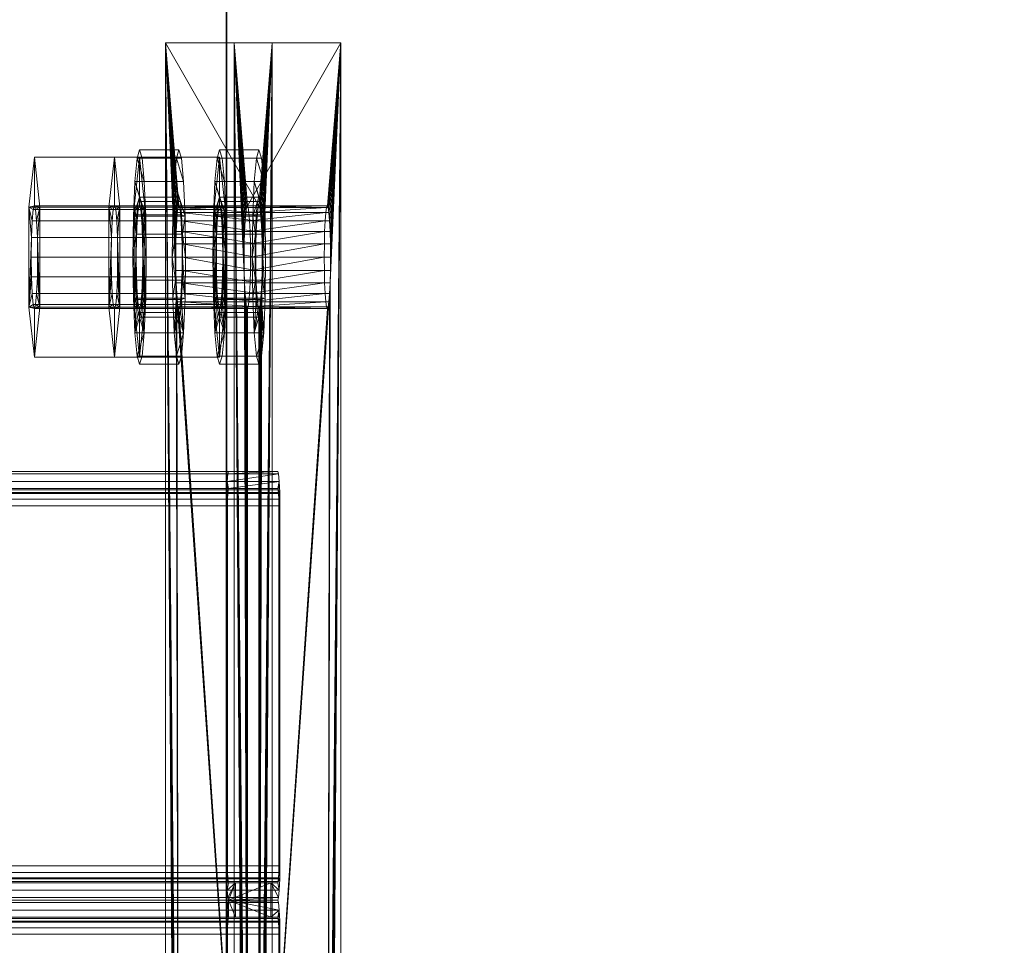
# Model space of a CAD drawing. Extents: x -0.3 to 41.3, y 0 to 17.8.
# Tile 553 of 625: x 34.156 to 34.271, y 11.72 to 11.828. Entities that reach past the tile are written whole.
import ezdxf

# ---------------------------------------------------------------- set-up
doc = ezdxf.new("R2010")
doc.units = 0
doc.header["$MEASUREMENT"] = 0
for name, color, linetype, lineweight in [('ANILHAS', 135, 'Continuous', 0), ('PLACAS_DE_BASE', 144, 'Continuous', 0), ('PORCAS', 157, 'Continuous', 0), ('VIGA_METALICA', 106, 'Continuous', 0)]:
    doc.layers.add(name, color=color, linetype=linetype, lineweight=lineweight)
for name, color, linetype in [('V135', 7, 'Continuous'), ('V239', 7, 'Continuous'), ('V312', 7, 'Continuous')]:
    doc.layers.add(name, color=color, linetype=linetype)

msp = doc.modelspace()

# ---------------------------------------------------------------- linework, layer by layer
at = {"layer": 'V135', "color": 252, "true_color": 0x838383}
for points, invisible_edges in [([(34.18045, 10.98981, 196.60001), (34.33045, 10.98981, 196.60001), (34.33045, 12.28691, 196.60001)], 12), ([(34.18045, 10.98981, 196.00001), (34.33045, 10.98981, 196.00001), (34.33045, 12.28691, 196.00001)], 12), ([(34.18045, 10.98981, 196.60001), (34.33045, 12.28691, 196.60001), (34.18045, 12.28691, 196.60001)], 9), ([(34.18045, 10.98981, 196.00001), (34.33045, 12.28691, 196.00001), (34.18045, 12.28691, 196.00001)], 9)]:
    msp.add_3dface(points, dxfattribs=dict(at, invisible_edges=invisible_edges))
msp.add_3dface([(34.18045, 12.28691, 196.60001), (34.18045, 10.98981, 196.60001), (34.18045, 10.98981, 196.00001), (34.18045, 12.28691, 196.00001)], dxfattribs=at)
at = {"layer": 'V239', "color": 252, "true_color": 0x838383}
for points, invisible_edges in [([(34.33045, 12.28691, 199.55), (34.18045, 12.28691, 199.55), (34.18045, 11.61714, 199.55)], 12), ([(34.33045, 12.28691, 198.95), (34.18045, 12.28691, 198.95), (34.18045, 11.61714, 198.95)], 12), ([(34.33045, 12.28691, 199.55), (34.18045, 11.61714, 199.55), (34.33045, 11.61714, 199.55)], 9), ([(34.33045, 12.28691, 198.95), (34.18045, 11.61714, 198.95), (34.33045, 11.61714, 198.95)], 9)]:
    msp.add_3dface(points, dxfattribs=dict(at, invisible_edges=invisible_edges))
msp.add_3dface([(34.18045, 12.28691, 199.55), (34.18045, 11.61714, 199.55), (34.18045, 11.61714, 198.95), (34.18045, 12.28691, 198.95)], dxfattribs=at)
at = {"layer": 'V312', "color": 252, "true_color": 0x838383}
for points, invisible_edges in [([(34.33045, 13.91481, 200.60001), (34.18045, 13.91481, 200.60001), (34.18045, 11.61714, 200.60001)], 12), ([(34.33045, 13.91481, 200.30001), (34.18045, 13.91481, 200.30001), (34.18045, 11.61714, 200.30001)], 12), ([(34.33045, 13.91481, 200.60001), (34.18045, 11.61714, 200.60001), (34.33045, 11.61714, 200.60001)], 9), ([(34.33045, 13.91481, 200.30001), (34.18045, 11.61714, 200.30001), (34.33045, 11.61714, 200.30001)], 9)]:
    msp.add_3dface(points, dxfattribs=dict(at, invisible_edges=invisible_edges))
msp.add_3dface([(34.18045, 13.91481, 200.60001), (34.18045, 11.61714, 200.60001), (34.18045, 11.61714, 200.30001), (34.18045, 13.91481, 200.30001)], dxfattribs=at)

# ---------------------------------------------------------------- meshes
at = {"layer": 'ANILHAS'}
mesh = msp.add_polyface(dxfattribs=at)
corners = [(34.16953, 11.79981, 199.58424), (34.16959, 11.79503, 199.58329), (34.16959, 11.80459, 199.58329), (34.16976, 11.79097, 199.58058), (34.16976, 11.80865, 199.58058), (34.16987, 11.79981, 199.57875), (34.1699, 11.79713, 199.57822), (34.1699, 11.80249, 199.57822), (34.17, 11.79486, 199.5767), (34.17, 11.80476, 199.5767), (34.17001, 11.78826, 199.57653), (34.17001, 11.81136, 199.57653), (34.17014, 11.79334, 199.57444), (34.17014, 11.80628, 199.57444), (34.17031, 11.78731, 199.57176), (34.17031, 11.79281, 199.57176), (34.17031, 11.80681, 199.57176), (34.17031, 11.81231, 199.57176), (34.17047, 11.79334, 199.56909), (34.17047, 11.80628, 199.56909), (34.17061, 11.78826, 199.56699), (34.17061, 11.81136, 199.56699), (34.17062, 11.79486, 199.56682), (34.17062, 11.80476, 199.56682), (34.17071, 11.79713, 199.5653), (34.17071, 11.80249, 199.5653), (34.17074, 11.79981, 199.56477), (34.17086, 11.79097, 199.56294), (34.17086, 11.80865, 199.56294), (34.17103, 11.79503, 199.56023), (34.17103, 11.80459, 199.56023), (34.17109, 11.79981, 199.55929), (34.17412, 11.79981, 199.58452), (34.17418, 11.79503, 199.58357), (34.17418, 11.80459, 199.58357), (34.17435, 11.79097, 199.58087), (34.17435, 11.80865, 199.58087), (34.17446, 11.79981, 199.57903), (34.1745, 11.79713, 199.5785), (34.1745, 11.80249, 199.5785), (34.17459, 11.79486, 199.57699), (34.17459, 11.80476, 199.57699), (34.1746, 11.78826, 199.57682), (34.1746, 11.81136, 199.57682), (34.17473, 11.79334, 199.57472), (34.17473, 11.80628, 199.57472), (34.1749, 11.78731, 199.57205), (34.1749, 11.79281, 199.57205), (34.1749, 11.80681, 199.57205), (34.1749, 11.81231, 199.57205), (34.17507, 11.79334, 199.56937), (34.17507, 11.80628, 199.56937), (34.1752, 11.78826, 199.56728), (34.1752, 11.81136, 199.56728), (34.17521, 11.79486, 199.56711), (34.17521, 11.80476, 199.56711), (34.1753, 11.79713, 199.56559), (34.1753, 11.80249, 199.56559), (34.17533, 11.79981, 199.56506), (34.17545, 11.79097, 199.56322), (34.17545, 11.80865, 199.56322), (34.17562, 11.79503, 199.56052), (34.17562, 11.80459, 199.56052), (34.17568, 11.79981, 199.55957)]
mesh.append_faces([[corners[k] for k in face] for face in [(46, 42, 10, 14), (42, 35, 3, 10), (35, 33, 1, 3), (33, 32, 0, 1), (32, 34, 2, 0), (34, 36, 4, 2), (36, 43, 11, 4), (43, 49, 17, 11), (49, 53, 21, 17), (53, 60, 28, 21), (60, 62, 30, 28), (62, 63, 31, 30), (63, 61, 29, 31), (61, 59, 27, 29), (59, 52, 20, 27), (52, 46, 14, 20), (47, 50, 18, 15), (50, 54, 22, 18), (54, 56, 24, 22), (56, 58, 26, 24), (58, 57, 25, 26), (57, 55, 23, 25), (55, 51, 19, 23), (51, 48, 16, 19), (48, 45, 13, 16), (45, 41, 9, 13), (41, 39, 7, 9), (39, 37, 5, 7), (37, 38, 6, 5), (38, 40, 8, 6), (40, 44, 12, 8), (44, 47, 15, 12)]])
mesh.append_faces([[corners[k] for k in face] for face in [(43, 53, 49), (52, 42, 46), (21, 11, 17), (10, 20, 14)]], dxfattribs={"vtx0": -1})
mesh.append_faces([[corners[k] for k in face] for face in [(34, 48, 36), (48, 34, 45), (45, 34, 41), (41, 34, 39), (39, 32, 37), (37, 32, 38), (38, 33, 40), (40, 35, 44), (44, 35, 47), (53, 43, 60), (60, 36, 62), (62, 57, 63), (63, 58, 61), (61, 54, 59), (59, 42, 52), (11, 28, 4), (16, 30, 19), (19, 30, 23), (23, 30, 25), (25, 31, 26), (26, 29, 24), (24, 29, 22), (22, 27, 18), (18, 27, 15), (3, 27, 10), (2, 7, 0), (0, 6, 1), (1, 8, 3)]], dxfattribs={"vtx0": -1, "vtx1": -1})
mesh.append_faces([[corners[k] for k in face] for face in [(62, 36, 48), (59, 47, 35), (4, 30, 16), (15, 27, 3)]], dxfattribs={"vtx0": -1, "vtx1": -1, "vtx2": -1})
mesh.append_faces([[corners[k] for k in face] for face in [(39, 34, 32), (38, 32, 33), (40, 33, 35), (60, 43, 36), (62, 48, 51), (62, 51, 55), (62, 55, 57), (63, 57, 58), (61, 58, 56), (61, 56, 54), (59, 54, 50), (59, 50, 47), (59, 35, 42), (11, 21, 28), (4, 28, 30), (25, 30, 31), (26, 31, 29), (22, 29, 27), (10, 27, 20), (16, 2, 4), (2, 16, 13), (2, 13, 9), (2, 9, 7), (0, 7, 5), (0, 5, 6), (1, 6, 8), (3, 8, 12), (3, 12, 15)]], dxfattribs={"vtx0": -1, "vtx2": -1})
mesh = msp.add_polyface(dxfattribs=at)
corners = [(34.17887, 11.79981, 199.43453), (34.17893, 11.79503, 199.43358), (34.17893, 11.80459, 199.43358), (34.1791, 11.79097, 199.43087), (34.1791, 11.80865, 199.43087), (34.17921, 11.79981, 199.42904), (34.17925, 11.79713, 199.42851), (34.17925, 11.80249, 199.42851), (34.17934, 11.79486, 199.42699), (34.17934, 11.80476, 199.42699), (34.17935, 11.78826, 199.42682), (34.17935, 11.81136, 199.42682), (34.17948, 11.79334, 199.42473), (34.17948, 11.80628, 199.42473), (34.17965, 11.78731, 199.42205), (34.17965, 11.79281, 199.42205), (34.17965, 11.80681, 199.42205), (34.17965, 11.81231, 199.42205), (34.17982, 11.79334, 199.41938), (34.17982, 11.80628, 199.41938), (34.17995, 11.78826, 199.41728), (34.17995, 11.81136, 199.41728), (34.17996, 11.79486, 199.41711), (34.17996, 11.80476, 199.41711), (34.18005, 11.79713, 199.41559), (34.18005, 11.80249, 199.41559), (34.18008, 11.79981, 199.41507), (34.1802, 11.79097, 199.41323), (34.1802, 11.80865, 199.41323), (34.18037, 11.79503, 199.41052), (34.18037, 11.80459, 199.41052), (34.18043, 11.79981, 199.40958), (34.18346, 11.79981, 199.43481), (34.18352, 11.79503, 199.43387), (34.18352, 11.80459, 199.43387), (34.18369, 11.79097, 199.43116), (34.18369, 11.80865, 199.43116), (34.1838, 11.79981, 199.42932), (34.18384, 11.79713, 199.4288), (34.18384, 11.80249, 199.4288), (34.18393, 11.79486, 199.42728), (34.18393, 11.80476, 199.42728), (34.18394, 11.78826, 199.42711), (34.18394, 11.81136, 199.42711), (34.18407, 11.79334, 199.42501), (34.18407, 11.80628, 199.42501), (34.18424, 11.78731, 199.42234), (34.18424, 11.79281, 199.42234), (34.18424, 11.80681, 199.42234), (34.18424, 11.81231, 199.42234), (34.18441, 11.79334, 199.41966), (34.18441, 11.80628, 199.41966), (34.18454, 11.78826, 199.41757), (34.18454, 11.81136, 199.41757), (34.18455, 11.79486, 199.4174), (34.18455, 11.80476, 199.4174), (34.18464, 11.79713, 199.41588), (34.18464, 11.80249, 199.41588), (34.18468, 11.79981, 199.41535), (34.18479, 11.79097, 199.41352), (34.18479, 11.80865, 199.41352), (34.18496, 11.79503, 199.41081), (34.18496, 11.80459, 199.41081), (34.18502, 11.79981, 199.40986)]
mesh.append_faces([[corners[k] for k in face] for face in [(46, 42, 10, 14), (42, 35, 3, 10), (35, 33, 1, 3), (33, 32, 0, 1), (32, 34, 2, 0), (34, 36, 4, 2), (36, 43, 11, 4), (43, 49, 17, 11), (49, 53, 21, 17), (53, 60, 28, 21), (60, 62, 30, 28), (62, 63, 31, 30), (63, 61, 29, 31), (61, 59, 27, 29), (59, 52, 20, 27), (52, 46, 14, 20), (47, 50, 18, 15), (50, 54, 22, 18), (54, 56, 24, 22), (56, 58, 26, 24), (58, 57, 25, 26), (57, 55, 23, 25), (55, 51, 19, 23), (51, 48, 16, 19), (48, 45, 13, 16), (45, 41, 9, 13), (41, 39, 7, 9), (39, 37, 5, 7), (37, 38, 6, 5), (38, 40, 8, 6), (40, 44, 12, 8), (44, 47, 15, 12)]])
mesh.append_faces([[corners[k] for k in face] for face in [(43, 53, 49), (52, 42, 46), (21, 11, 17), (10, 20, 14)]], dxfattribs={"vtx0": -1})
mesh.append_faces([[corners[k] for k in face] for face in [(34, 48, 36), (48, 34, 45), (45, 34, 41), (41, 34, 39), (39, 32, 37), (37, 32, 38), (38, 33, 40), (40, 35, 44), (44, 35, 47), (53, 43, 60), (60, 36, 62), (62, 57, 63), (63, 58, 61), (61, 54, 59), (59, 42, 52), (11, 28, 4), (16, 30, 19), (19, 30, 23), (23, 30, 25), (25, 31, 26), (26, 29, 24), (24, 29, 22), (22, 27, 18), (18, 27, 15), (3, 27, 10), (2, 7, 0), (0, 6, 1), (1, 8, 3)]], dxfattribs={"vtx0": -1, "vtx1": -1})
mesh.append_faces([[corners[k] for k in face] for face in [(62, 36, 48), (59, 47, 35), (4, 30, 16), (15, 27, 3)]], dxfattribs={"vtx0": -1, "vtx1": -1, "vtx2": -1})
mesh.append_faces([[corners[k] for k in face] for face in [(39, 34, 32), (38, 32, 33), (40, 33, 35), (60, 43, 36), (62, 48, 51), (62, 51, 55), (62, 55, 57), (63, 57, 58), (61, 58, 56), (61, 56, 54), (59, 54, 50), (59, 50, 47), (59, 35, 42), (11, 21, 28), (4, 28, 30), (25, 30, 31), (26, 31, 29), (22, 29, 27), (10, 27, 20), (16, 2, 4), (2, 16, 13), (2, 13, 9), (2, 9, 7), (0, 7, 5), (0, 5, 6), (1, 6, 8), (3, 8, 12), (3, 12, 15)]], dxfattribs={"vtx0": -1, "vtx2": -1})
at = {"layer": 'PLACAS_DE_BASE'}
mesh = msp.add_polyface(dxfattribs=at)
corners = [(34.1926, 11.64981, 199.41685), (34.19378, 11.62481, 199.39789), (34.19378, 11.82481, 199.39789), (34.19259, 11.65136, 199.41706), (34.19255, 11.65281, 199.41766), (34.19249, 11.65405, 199.41861), (34.19241, 11.65501, 199.41985), (34.19232, 11.65561, 199.42129), (34.19223, 11.65581, 199.42284), (34.19249, 11.79557, 199.41861), (34.18289, 11.65581, 199.57255), (34.18133, 11.62481, 199.5975), (34.18251, 11.64981, 199.57854), (34.18133, 11.82481, 199.5975), (34.18252, 11.65136, 199.57833), (34.18256, 11.65281, 199.57774), (34.18262, 11.65405, 199.57678), (34.1827, 11.65501, 199.57554), (34.18279, 11.65561, 199.5741), (34.18298, 11.65561, 199.571), (34.19213, 11.65561, 199.42439), (34.17453, 11.64981, 199.57804), (34.17334, 11.62481, 199.597), (34.17334, 11.82481, 199.597), (34.17454, 11.65136, 199.57784), (34.17458, 11.65281, 199.57724), (34.17464, 11.65405, 199.57629), (34.17471, 11.65501, 199.57505), (34.1748, 11.65561, 199.5736), (34.1749, 11.65581, 199.57205), (34.17464, 11.79557, 199.57629), (34.18424, 11.65581, 199.42234), (34.1858, 11.62481, 199.39739), (34.18462, 11.64981, 199.41636), (34.1858, 11.82481, 199.39739), (34.1846, 11.65136, 199.41656), (34.18457, 11.65281, 199.41716), (34.18451, 11.65405, 199.41811), (34.18443, 11.65501, 199.41935), (34.18434, 11.65561, 199.42079), (34.18415, 11.65561, 199.42389), (34.175, 11.65561, 199.5705)]
mesh.append_faces([[corners[k] for k in face] for face in [(11, 13, 23, 22), (7, 8, 31, 39), (8, 20, 40, 31), (19, 10, 29, 41), (10, 18, 28, 29)]])
mesh.append_faces([[corners[k] for k in face] for face in [(0, 2, 3), (3, 2, 4), (4, 2, 5), (5, 2, 6), (6, 2, 7), (7, 2, 8), (11, 12, 13), (19, 8, 10), (21, 23, 24), (24, 23, 25), (25, 23, 26), (26, 23, 27), (27, 23, 28), (28, 23, 29), (32, 33, 34), (40, 29, 31)]], dxfattribs={"vtx0": -1, "vtx1": -1})
mesh.append_faces([[corners[k] for k in face] for face in [(8, 9, 10), (29, 30, 31)]], dxfattribs={"vtx0": -1, "vtx1": -1, "vtx2": -1})
mesh.append_faces([[corners[k] for k in face] for face in [(0, 1, 2), (13, 12, 14), (13, 14, 15), (13, 15, 16), (13, 16, 17), (13, 17, 18), (13, 18, 10), (19, 20, 8), (21, 22, 23), (34, 33, 35), (34, 35, 36), (34, 36, 37), (34, 37, 38), (34, 38, 39), (34, 39, 31), (40, 41, 29)]], dxfattribs={"vtx0": -1, "vtx2": -1})
mesh = msp.add_polyface(dxfattribs=at)
corners = [(34.19223, 11.65581, 199.42284), (34.19378, 11.82481, 199.39789), (34.19255, 11.79681, 199.41766), (34.19249, 11.79557, 199.41861), (34.18289, 11.65581, 199.57255), (34.19241, 11.79461, 199.41985), (34.19232, 11.79401, 199.42129), (34.19223, 11.79381, 199.42284), (34.18133, 11.82481, 199.5975), (34.18256, 11.79681, 199.57774), (34.18262, 11.79557, 199.57678), (34.1827, 11.79461, 199.57554), (34.18279, 11.79401, 199.5741), (34.18289, 11.79381, 199.57255), (34.19213, 11.79401, 199.42439), (34.18298, 11.79401, 199.571), (34.19204, 11.79461, 199.42584), (34.18307, 11.79461, 199.56956), (34.1749, 11.65581, 199.57205), (34.17334, 11.82481, 199.597), (34.17458, 11.79681, 199.57724), (34.17464, 11.79557, 199.57629), (34.18424, 11.65581, 199.42234), (34.17471, 11.79461, 199.57505), (34.1748, 11.79401, 199.5736), (34.1749, 11.79381, 199.57205), (34.1858, 11.82481, 199.39739), (34.18457, 11.79681, 199.41716), (34.18451, 11.79557, 199.41811), (34.18443, 11.79461, 199.41935), (34.18434, 11.79401, 199.42079), (34.18424, 11.79381, 199.42234), (34.175, 11.79401, 199.5705), (34.18415, 11.79401, 199.42389), (34.17509, 11.79461, 199.56906), (34.18406, 11.79461, 199.42534), (34.19378, 11.62481, 199.39789), (34.1858, 11.62481, 199.39739)]
mesh.append_faces([[corners[k] for k in face] for face in [(1, 36, 37, 26), (7, 6, 30, 31), (6, 5, 29, 30), (16, 14, 33, 35), (14, 7, 31, 33), (13, 15, 32, 25), (15, 17, 34, 32), (11, 12, 24, 23), (12, 13, 25, 24)]])
mesh.append_faces([[corners[k] for k in face] for face in [(9, 4, 10), (10, 4, 11), (11, 4, 12), (12, 4, 13), (14, 13, 7), (13, 14, 15), (15, 16, 17), (27, 22, 28), (28, 22, 29), (29, 22, 30), (30, 22, 31), (32, 31, 25), (31, 32, 33), (33, 34, 35)]], dxfattribs={"vtx0": -1, "vtx1": -1})
mesh.append_faces([[corners[k] for k in face] for face in [(0, 1, 2), (8, 4, 9), (13, 4, 7), (18, 19, 20), (26, 22, 27), (31, 22, 25)]], dxfattribs={"vtx0": -1, "vtx1": -1, "vtx2": -1})
mesh.append_faces([[corners[k] for k in face] for face in [(0, 2, 3), (4, 3, 5), (4, 5, 6), (4, 6, 7), (15, 14, 16), (18, 20, 21), (22, 21, 23), (22, 23, 24), (22, 24, 25), (33, 32, 34)]], dxfattribs={"vtx0": -1, "vtx2": -1})
mesh = msp.add_polyface(dxfattribs=at)
corners = [(34.19255, 11.79681, 199.41766), (34.19378, 11.82481, 199.39789), (34.19259, 11.79826, 199.41706), (34.1926, 11.79981, 199.41685), (34.19259, 11.80136, 199.41706), (34.19255, 11.80281, 199.41766), (34.19249, 11.80405, 199.41861), (34.19241, 11.80501, 199.41985), (34.19232, 11.80561, 199.42129), (34.19223, 11.80581, 199.42284), (34.18289, 11.80581, 199.57255), (34.18133, 11.82481, 199.5975), (34.18256, 11.79681, 199.57774), (34.18252, 11.79826, 199.57833), (34.18251, 11.79981, 199.57854), (34.18252, 11.80136, 199.57833), (34.18256, 11.80281, 199.57774), (34.18262, 11.80405, 199.57678), (34.1827, 11.80501, 199.57554), (34.18279, 11.80561, 199.5741), (34.18298, 11.80561, 199.571), (34.17458, 11.79681, 199.57724), (34.17334, 11.82481, 199.597), (34.17454, 11.79826, 199.57784), (34.17453, 11.79981, 199.57804), (34.17454, 11.80136, 199.57784), (34.17458, 11.80281, 199.57724), (34.17464, 11.80405, 199.57629), (34.17471, 11.80501, 199.57505), (34.1748, 11.80561, 199.5736), (34.1749, 11.80581, 199.57205), (34.18424, 11.80581, 199.42234), (34.1858, 11.82481, 199.39739), (34.18457, 11.79681, 199.41716), (34.1846, 11.79826, 199.41656), (34.18462, 11.79981, 199.41636), (34.1846, 11.80136, 199.41656), (34.18457, 11.80281, 199.41716), (34.18451, 11.80405, 199.41811), (34.18443, 11.80501, 199.41935), (34.18434, 11.80561, 199.42079), (34.18415, 11.80561, 199.42389)]
mesh.append_faces([[corners[k] for k in face] for face in [(11, 1, 32, 22)]])
mesh.append_faces([[corners[k] for k in face] for face in [(0, 1, 2), (2, 1, 3), (3, 1, 4), (4, 1, 5), (5, 1, 6), (6, 1, 7), (7, 1, 8), (8, 1, 9), (11, 10, 1), (20, 9, 10), (21, 22, 23), (23, 22, 24), (24, 22, 25), (25, 22, 26), (26, 22, 27), (27, 22, 28), (28, 22, 29), (29, 22, 30), (32, 31, 22), (41, 30, 31)]], dxfattribs={"vtx0": -1, "vtx1": -1})
mesh.append_faces([[corners[k] for k in face] for face in [(9, 1, 10), (30, 22, 31)]], dxfattribs={"vtx0": -1, "vtx1": -1, "vtx2": -1})
mesh.append_faces([[corners[k] for k in face] for face in [(11, 12, 13), (11, 13, 14), (11, 14, 15), (11, 15, 16), (11, 16, 17), (11, 17, 18), (11, 18, 19), (11, 19, 10), (32, 33, 34), (32, 34, 35), (32, 35, 36), (32, 36, 37), (32, 37, 38), (32, 38, 39), (32, 39, 40), (32, 40, 31)]], dxfattribs={"vtx0": -1, "vtx2": -1})
mesh = msp.add_polyface(dxfattribs=at)
corners = [(34.18325, 11.80136, 199.56677), (34.19187, 11.80136, 199.42863), (34.1919, 11.80281, 199.42803), (34.18321, 11.80281, 199.56736), (34.19196, 11.80405, 199.42708), (34.18315, 11.80405, 199.56832), (34.19204, 11.80501, 199.42584), (34.18307, 11.80501, 199.56956), (34.19213, 11.80561, 199.42439), (34.18298, 11.80561, 199.571), (34.19223, 11.80581, 199.42284), (34.18387, 11.79981, 199.42833), (34.17526, 11.80136, 199.56627), (34.18388, 11.80136, 199.42813), (34.17522, 11.80281, 199.56687), (34.18392, 11.80281, 199.42753), (34.17517, 11.80405, 199.56782), (34.18398, 11.80405, 199.42658), (34.17509, 11.80501, 199.56906), (34.18406, 11.80501, 199.42534), (34.175, 11.80561, 199.5705), (34.18415, 11.80561, 199.42389), (34.1749, 11.80581, 199.57205), (34.19259, 11.80136, 199.41706), (34.19255, 11.80281, 199.41766), (34.18457, 11.80281, 199.41716), (34.1846, 11.80136, 199.41656), (34.19249, 11.80405, 199.41861), (34.18451, 11.80405, 199.41811), (34.19241, 11.80501, 199.41985), (34.18443, 11.80501, 199.41935), (34.19232, 11.80561, 199.42129), (34.18434, 11.80561, 199.42079), (34.18424, 11.80581, 199.42234), (34.18289, 11.80581, 199.57255), (34.18279, 11.80561, 199.5741), (34.1748, 11.80561, 199.5736), (34.1827, 11.80501, 199.57554), (34.17471, 11.80501, 199.57505), (34.18262, 11.80405, 199.57678), (34.17464, 11.80405, 199.57629), (34.18256, 11.80281, 199.57774), (34.17458, 11.80281, 199.57724), (34.18252, 11.80136, 199.57833), (34.17454, 11.80136, 199.57784)]
mesh.append_faces([[corners[k] for k in face] for face in [(23, 24, 25, 26), (24, 27, 28, 25), (27, 29, 30, 28), (29, 31, 32, 30), (31, 10, 33, 32), (10, 8, 21, 33), (8, 6, 19, 21), (6, 4, 17, 19), (4, 2, 15, 17), (2, 1, 13, 15), (0, 3, 14, 12), (3, 5, 16, 14), (5, 7, 18, 16), (7, 9, 20, 18), (9, 34, 22, 20), (34, 35, 36, 22), (35, 37, 38, 36), (37, 39, 40, 38), (39, 41, 42, 40), (41, 43, 44, 42)]])
mesh.append_faces([[corners[k] for k in face] for face in [(0, 2, 3), (3, 4, 5), (5, 6, 7), (7, 8, 9), (11, 12, 13), (13, 14, 15), (15, 16, 17), (17, 18, 19), (19, 20, 21)]], dxfattribs={"vtx0": -1, "vtx1": -1})
mesh.append_faces([[corners[k] for k in face] for face in [(0, 1, 2), (3, 2, 4), (5, 4, 6), (7, 6, 8), (9, 8, 10), (13, 12, 14), (15, 14, 16), (17, 16, 18), (19, 18, 20), (21, 20, 22)]], dxfattribs={"vtx0": -1, "vtx2": -1})
mesh = msp.add_polyface(dxfattribs=at)
corners = [(34.18307, 11.79461, 199.56956), (34.19204, 11.79461, 199.42584), (34.19196, 11.79557, 199.42708), (34.18315, 11.79557, 199.56832), (34.1919, 11.79681, 199.42803), (34.18321, 11.79681, 199.56736), (34.19187, 11.79826, 199.42863), (34.18325, 11.79826, 199.56677), (34.19185, 11.79981, 199.42883), (34.18326, 11.79981, 199.56656), (34.19187, 11.80136, 199.42863), (34.18325, 11.80136, 199.56677), (34.18406, 11.79461, 199.42534), (34.17509, 11.79461, 199.56906), (34.17517, 11.79557, 199.56782), (34.18398, 11.79557, 199.42658), (34.17522, 11.79681, 199.56687), (34.18392, 11.79681, 199.42753), (34.17526, 11.79826, 199.56627), (34.18388, 11.79826, 199.42813), (34.17527, 11.79981, 199.56606), (34.18387, 11.79981, 199.42833), (34.17526, 11.80136, 199.56627), (34.19241, 11.79461, 199.41985), (34.19249, 11.79557, 199.41861), (34.18451, 11.79557, 199.41811), (34.18443, 11.79461, 199.41935), (34.19255, 11.79681, 199.41766), (34.18457, 11.79681, 199.41716), (34.19259, 11.79826, 199.41706), (34.1846, 11.79826, 199.41656), (34.1926, 11.79981, 199.41685), (34.18462, 11.79981, 199.41636), (34.19259, 11.80136, 199.41706), (34.1846, 11.80136, 199.41656), (34.18388, 11.80136, 199.42813), (34.18252, 11.80136, 199.57833), (34.18251, 11.79981, 199.57854), (34.17453, 11.79981, 199.57804), (34.17454, 11.80136, 199.57784), (34.18252, 11.79826, 199.57833), (34.17454, 11.79826, 199.57784), (34.18256, 11.79681, 199.57774), (34.17458, 11.79681, 199.57724), (34.18262, 11.79557, 199.57678), (34.17464, 11.79557, 199.57629), (34.1827, 11.79461, 199.57554), (34.17471, 11.79461, 199.57505)]
mesh.append_faces([[corners[k] for k in face] for face in [(23, 24, 25, 26), (24, 27, 28, 25), (27, 29, 30, 28), (29, 31, 32, 30), (31, 33, 34, 32), (10, 8, 21, 35), (8, 6, 19, 21), (6, 4, 17, 19), (4, 2, 15, 17), (2, 1, 12, 15), (0, 3, 14, 13), (3, 5, 16, 14), (5, 7, 18, 16), (7, 9, 20, 18), (9, 11, 22, 20), (36, 37, 38, 39), (37, 40, 41, 38), (40, 42, 43, 41), (42, 44, 45, 43), (44, 46, 47, 45)]])
mesh.append_faces([[corners[k] for k in face] for face in [(0, 2, 3), (3, 4, 5), (5, 6, 7), (7, 8, 9), (9, 10, 11), (12, 14, 15), (15, 16, 17), (17, 18, 19), (19, 20, 21)]], dxfattribs={"vtx0": -1, "vtx1": -1})
mesh.append_faces([[corners[k] for k in face] for face in [(0, 1, 2), (3, 2, 4), (5, 4, 6), (7, 6, 8), (9, 8, 10), (12, 13, 14), (15, 14, 16), (17, 16, 18), (19, 18, 20), (21, 20, 22)]], dxfattribs={"vtx0": -1, "vtx2": -1})
at = {"layer": 'PORCAS'}
mesh = msp.add_polyface(dxfattribs=at)
corners = [(34.1574, 11.79397, 199.58109), (34.1574, 11.80565, 199.58109), (34.15766, 11.79981, 199.57698), (34.15769, 11.79751, 199.57652), (34.15769, 11.80211, 199.57652), (34.15777, 11.79557, 199.57523), (34.15777, 11.80405, 199.57523), (34.15789, 11.79427, 199.57329), (34.15789, 11.80535, 199.57329), (34.15803, 11.78813, 199.57099), (34.15803, 11.79381, 199.57099), (34.15803, 11.80581, 199.57099), (34.15803, 11.81148, 199.57099), (34.15817, 11.79427, 199.5687), (34.15817, 11.80535, 199.5687), (34.1583, 11.79557, 199.56676), (34.1583, 11.80405, 199.56676), (34.15838, 11.79751, 199.56547), (34.15838, 11.80211, 199.56547), (34.15841, 11.79981, 199.56501), (34.15866, 11.79397, 199.5609), (34.15866, 11.80565, 199.5609), (34.16968, 11.79397, 199.58185), (34.16968, 11.80565, 199.58185), (34.16993, 11.79981, 199.57775), (34.16996, 11.79751, 199.57729), (34.16996, 11.80211, 199.57729), (34.17004, 11.79557, 199.57599), (34.17004, 11.80405, 199.57599), (34.17016, 11.79427, 199.57406), (34.17016, 11.80535, 199.57406), (34.17031, 11.78813, 199.57176), (34.17031, 11.79381, 199.57176), (34.17031, 11.80581, 199.57176), (34.17031, 11.81148, 199.57176), (34.17045, 11.79427, 199.56947), (34.17045, 11.80535, 199.56947), (34.17057, 11.79557, 199.56753), (34.17057, 11.80405, 199.56753), (34.17065, 11.79751, 199.56623), (34.17065, 11.80211, 199.56623), (34.17068, 11.79981, 199.56577), (34.17094, 11.79397, 199.56167), (34.17094, 11.80565, 199.56167)]
mesh.append_faces([[corners[k] for k in face] for face in [(31, 22, 0, 9), (22, 23, 1, 0), (23, 34, 12, 1), (34, 43, 21, 12), (43, 42, 20, 21), (42, 31, 9, 20), (32, 35, 13, 10), (35, 37, 15, 13), (37, 39, 17, 15), (39, 41, 19, 17), (41, 40, 18, 19), (40, 38, 16, 18), (38, 36, 14, 16), (36, 33, 11, 14), (33, 30, 8, 11), (30, 28, 6, 8), (28, 26, 4, 6), (26, 24, 2, 4), (24, 25, 3, 2), (25, 27, 5, 3), (27, 29, 7, 5), (29, 32, 10, 7)]])
mesh.append_faces([[corners[k] for k in face] for face in [(23, 33, 34), (33, 23, 30), (30, 23, 28), (28, 23, 26), (26, 22, 24), (24, 22, 25), (25, 22, 27), (27, 22, 29), (29, 22, 32), (43, 40, 42), (42, 32, 31), (21, 11, 12), (11, 21, 14), (14, 21, 16), (16, 21, 18), (18, 20, 19), (19, 20, 17), (17, 20, 15), (15, 20, 13), (13, 20, 10), (1, 4, 0), (0, 10, 9)]], dxfattribs={"vtx0": -1, "vtx1": -1})
mesh.append_faces([[corners[k] for k in face] for face in [(26, 23, 22), (32, 22, 31), (33, 43, 34), (43, 33, 36), (43, 36, 38), (43, 38, 40), (42, 40, 41), (42, 41, 39), (42, 39, 37), (42, 37, 35), (42, 35, 32), (18, 21, 20), (10, 20, 9), (11, 1, 12), (1, 11, 8), (1, 8, 6), (1, 6, 4), (0, 4, 2), (0, 2, 3), (0, 3, 5), (0, 5, 7), (0, 7, 10)]], dxfattribs={"vtx0": -1, "vtx2": -1})
mesh = msp.add_polyface(dxfattribs=at)
corners = [(34.16674, 11.79397, 199.43138), (34.16674, 11.80565, 199.43138), (34.167, 11.79981, 199.42727), (34.16703, 11.79751, 199.42682), (34.16703, 11.80211, 199.42682), (34.16711, 11.79557, 199.42552), (34.16711, 11.80405, 199.42552), (34.16723, 11.79427, 199.42358), (34.16723, 11.80535, 199.42358), (34.16737, 11.78813, 199.42129), (34.16737, 11.79381, 199.42129), (34.16737, 11.80581, 199.42129), (34.16737, 11.81148, 199.42129), (34.16752, 11.79427, 199.41899), (34.16752, 11.80535, 199.41899), (34.16764, 11.79557, 199.41705), (34.16764, 11.80405, 199.41705), (34.16772, 11.79751, 199.41576), (34.16772, 11.80211, 199.41576), (34.16775, 11.79981, 199.4153), (34.168, 11.79397, 199.4112), (34.168, 11.80565, 199.4112), (34.17902, 11.79397, 199.43214), (34.17902, 11.80565, 199.43214), (34.17928, 11.79981, 199.42804), (34.1793, 11.79751, 199.42758), (34.1793, 11.80211, 199.42758), (34.17938, 11.79557, 199.42628), (34.17938, 11.80405, 199.42628), (34.17951, 11.79427, 199.42435), (34.17951, 11.80535, 199.42435), (34.17965, 11.78813, 199.42205), (34.17965, 11.79381, 199.42205), (34.17965, 11.80581, 199.42205), (34.17965, 11.81148, 199.42205), (34.17979, 11.79427, 199.41976), (34.17979, 11.80535, 199.41976), (34.17991, 11.79557, 199.41782), (34.17991, 11.80405, 199.41782), (34.17999, 11.79751, 199.41652), (34.17999, 11.80211, 199.41652), (34.18002, 11.79981, 199.41606), (34.18028, 11.79397, 199.41196), (34.18028, 11.80565, 199.41196)]
mesh.append_faces([[corners[k] for k in face] for face in [(31, 22, 0, 9), (22, 23, 1, 0), (23, 34, 12, 1), (34, 43, 21, 12), (43, 42, 20, 21), (42, 31, 9, 20), (32, 35, 13, 10), (35, 37, 15, 13), (37, 39, 17, 15), (39, 41, 19, 17), (41, 40, 18, 19), (40, 38, 16, 18), (38, 36, 14, 16), (36, 33, 11, 14), (33, 30, 8, 11), (30, 28, 6, 8), (28, 26, 4, 6), (26, 24, 2, 4), (24, 25, 3, 2), (25, 27, 5, 3), (27, 29, 7, 5), (29, 32, 10, 7)]])
mesh.append_faces([[corners[k] for k in face] for face in [(23, 33, 34), (33, 23, 30), (30, 23, 28), (28, 23, 26), (26, 22, 24), (24, 22, 25), (25, 22, 27), (27, 22, 29), (29, 22, 32), (43, 40, 42), (42, 32, 31), (21, 11, 12), (11, 21, 14), (14, 21, 16), (16, 21, 18), (18, 20, 19), (19, 20, 17), (17, 20, 15), (15, 20, 13), (13, 20, 10), (1, 4, 0), (0, 10, 9)]], dxfattribs={"vtx0": -1, "vtx1": -1})
mesh.append_faces([[corners[k] for k in face] for face in [(26, 23, 22), (32, 22, 31), (33, 43, 34), (43, 33, 36), (43, 36, 38), (43, 38, 40), (42, 40, 41), (42, 41, 39), (42, 39, 37), (42, 37, 35), (42, 35, 32), (18, 21, 20), (10, 20, 9), (11, 1, 12), (1, 11, 8), (1, 8, 6), (1, 6, 4), (0, 4, 2), (0, 2, 3), (0, 3, 5), (0, 5, 7), (0, 7, 10)]], dxfattribs={"vtx0": -1, "vtx2": -1})
at = {"layer": 'VIGA_METALICA'}
mesh = msp.add_polyface(dxfattribs=at)
corners = [(31.13545, 11.67881, 199.35735), (31.13545, 11.72081, 199.35735), (31.13545, 11.72881, 199.35735), (31.13545, 11.77081, 199.35735), (31.13547, 11.67728, 199.35705), (31.13547, 11.72234, 199.35705), (31.13547, 11.72728, 199.35705), (31.13547, 11.77234, 199.35705), (31.13552, 11.67598, 199.35618), (31.13552, 11.72364, 199.35618), (31.13552, 11.72598, 199.35618), (31.13552, 11.77364, 199.35618), (31.13557, 11.67881, 199.35535), (31.13557, 11.72081, 199.35535), (31.13557, 11.72881, 199.35535), (31.13557, 11.77081, 199.35535), (31.13558, 11.67804, 199.3552), (31.13558, 11.72158, 199.3552), (31.13558, 11.72804, 199.3552), (31.13558, 11.77158, 199.3552), (31.1356, 11.67511, 199.35489), (31.1356, 11.72451, 199.35489), (31.1356, 11.72511, 199.35489), (31.1356, 11.77451, 199.35489), (31.13561, 11.6774, 199.35477), (31.13561, 11.72222, 199.35477), (31.13561, 11.7274, 199.35477), (31.13561, 11.77222, 199.35477), (31.13565, 11.67696, 199.35412), (31.13565, 11.72266, 199.35412), (31.13565, 11.72696, 199.35412), (31.13565, 11.77266, 199.35412), (31.1357, 11.67481, 199.35336), (31.1357, 11.67681, 199.35336), (31.1357, 11.72281, 199.35336), (31.1357, 11.72481, 199.35336), (31.1357, 11.72681, 199.35336), (31.1357, 11.77281, 199.35336), (31.1357, 11.77481, 199.35336), (31.13651, 11.72281, 199.34038), (31.13651, 11.72481, 199.34038), (31.13651, 11.72681, 199.34038), (31.14062, 11.72281, 199.27451), (31.14062, 11.72481, 199.27451), (31.14062, 11.72681, 199.27451), (31.14143, 11.67481, 199.26154), (31.14143, 11.67681, 199.26154), (31.14143, 11.72281, 199.26154), (31.14143, 11.72481, 199.26154), (31.14143, 11.72681, 199.26154), (31.14143, 11.77281, 199.26154), (31.14143, 11.77481, 199.26154), (31.14148, 11.67696, 199.26077), (31.14148, 11.72266, 199.26077), (31.14148, 11.72696, 199.26077), (31.14148, 11.77266, 199.26077), (31.14152, 11.67511, 199.26001), (31.14152, 11.6774, 199.26012), (31.14152, 11.72222, 199.26012), (31.14152, 11.72451, 199.26001), (31.14152, 11.72511, 199.26001), (31.14152, 11.7274, 199.26012), (31.14152, 11.77222, 199.26012), (31.14152, 11.77451, 199.26001), (31.14154, 11.67804, 199.25969), (31.14154, 11.72158, 199.25969), (31.14154, 11.72804, 199.25969), (31.14154, 11.77158, 199.25969), (31.14155, 11.67881, 199.25954), (31.14155, 11.72081, 199.25954), (31.14155, 11.72881, 199.25954), (31.14155, 11.77081, 199.25954), (31.1416, 11.67598, 199.25871), (31.1416, 11.72364, 199.25871), (31.1416, 11.72598, 199.25871), (31.1416, 11.77364, 199.25871), (31.14166, 11.67728, 199.25785), (31.14166, 11.72234, 199.25785), (31.14166, 11.72728, 199.25785), (31.14166, 11.77234, 199.25785), (31.14168, 11.67881, 199.25754), (31.14168, 11.72081, 199.25754), (31.14168, 11.72881, 199.25754), (31.14168, 11.77081, 199.25754), (34.18045, 11.67881, 199.54735), (34.18045, 11.72081, 199.54735), (34.18045, 11.72881, 199.54735), (34.18045, 11.77081, 199.54735), (34.18047, 11.67728, 199.54705), (34.18047, 11.72234, 199.54705), (34.18047, 11.72728, 199.54705), (34.18047, 11.77234, 199.54705), (34.18052, 11.67598, 199.54618), (34.18052, 11.72364, 199.54618), (34.18052, 11.72598, 199.54618), (34.18052, 11.77364, 199.54618), (34.18057, 11.67881, 199.54535), (34.18057, 11.72081, 199.54535), (34.18057, 11.72881, 199.54535), (34.18057, 11.77081, 199.54535), (34.18058, 11.67804, 199.5452), (34.18058, 11.72158, 199.5452), (34.18058, 11.72804, 199.5452), (34.18058, 11.77158, 199.5452), (34.1806, 11.67511, 199.54489), (34.1806, 11.72451, 199.54489), (34.1806, 11.72511, 199.54489), (34.1806, 11.77451, 199.54489), (34.18061, 11.6774, 199.54477), (34.18061, 11.72222, 199.54477), (34.18061, 11.7274, 199.54477), (34.18061, 11.77222, 199.54477), (34.18065, 11.67696, 199.54412), (34.18065, 11.72266, 199.54412), (34.18065, 11.72696, 199.54412), (34.18065, 11.77266, 199.54412), (34.1807, 11.67481, 199.54336), (34.1807, 11.67681, 199.54336), (34.1807, 11.72281, 199.54336), (34.1807, 11.72481, 199.54336), (34.1807, 11.72681, 199.54336), (34.1807, 11.77281, 199.54336), (34.1807, 11.77481, 199.54336), (34.18151, 11.72281, 199.53038), (34.18151, 11.72481, 199.53038), (34.18151, 11.72681, 199.53038), (34.18562, 11.72281, 199.46451), (34.18562, 11.72481, 199.46451), (34.18562, 11.72681, 199.46451), (34.18643, 11.67481, 199.45154), (34.18643, 11.67681, 199.45154), (34.18643, 11.72281, 199.45154), (34.18643, 11.72481, 199.45154), (34.18643, 11.72681, 199.45154), (34.18643, 11.77281, 199.45154), (34.18643, 11.77481, 199.45154), (34.18648, 11.67696, 199.45077), (34.18648, 11.72266, 199.45077), (34.18648, 11.72696, 199.45077), (34.18648, 11.77266, 199.45077), (34.18652, 11.67511, 199.45001), (34.18652, 11.6774, 199.45012), (34.18652, 11.72222, 199.45012), (34.18652, 11.72451, 199.45001), (34.18652, 11.72511, 199.45001), (34.18652, 11.7274, 199.45012), (34.18652, 11.77222, 199.45012), (34.18652, 11.77451, 199.45001), (34.18654, 11.67804, 199.44969), (34.18654, 11.72158, 199.44969), (34.18654, 11.72804, 199.44969), (34.18654, 11.77158, 199.44969), (34.18655, 11.67881, 199.44954), (34.18655, 11.72081, 199.44954), (34.18655, 11.72881, 199.44954), (34.18655, 11.77081, 199.44954), (34.1866, 11.67598, 199.44871), (34.1866, 11.72364, 199.44871), (34.1866, 11.72598, 199.44871), (34.1866, 11.77364, 199.44871), (34.18666, 11.67728, 199.44785), (34.18666, 11.72234, 199.44785), (34.18666, 11.72728, 199.44785), (34.18666, 11.77234, 199.44785), (34.18668, 11.67881, 199.44754), (34.18668, 11.72081, 199.44754), (34.18668, 11.72881, 199.44754), (34.18668, 11.77081, 199.44754)]
mesh.append_faces([[corners[k] for k in face] for face in [(68, 64, 148, 152), (64, 57, 141, 148), (57, 52, 136, 141), (52, 46, 130, 136), (46, 33, 117, 130), (33, 28, 112, 117), (28, 24, 108, 112), (24, 16, 100, 108), (16, 12, 96, 100), (12, 13, 97, 96), (13, 17, 101, 97), (17, 25, 109, 101), (25, 29, 113, 109), (29, 34, 118, 113), (34, 39, 123, 118), (39, 40, 124, 123), (40, 35, 119, 124), (35, 21, 105, 119), (21, 9, 93, 105), (9, 5, 89, 93), (5, 1, 85, 89), (1, 0, 84, 85), (0, 4, 88, 84), (4, 8, 92, 88), (8, 20, 104, 92), (20, 32, 116, 104), (32, 45, 129, 116), (45, 56, 140, 129), (56, 72, 156, 140), (72, 76, 160, 156), (76, 80, 164, 160), (80, 81, 165, 164), (81, 77, 161, 165), (77, 73, 157, 161), (73, 59, 143, 157), (59, 48, 132, 143), (48, 43, 127, 132), (43, 42, 126, 127), (42, 47, 131, 126), (47, 53, 137, 131), (53, 58, 142, 137), (58, 65, 149, 142), (65, 69, 153, 149), (69, 68, 152, 153), (70, 66, 150, 154), (66, 61, 145, 150), (61, 54, 138, 145), (54, 49, 133, 138), (49, 44, 128, 133), (44, 43, 127, 128), (43, 48, 132, 127), (48, 60, 144, 132), (60, 74, 158, 144), (74, 78, 162, 158), (78, 82, 166, 162), (82, 83, 167, 166), (83, 79, 163, 167), (79, 75, 159, 163), (75, 63, 147, 159), (63, 51, 135, 147), (51, 38, 122, 135), (38, 23, 107, 122), (23, 11, 95, 107), (11, 7, 91, 95), (7, 3, 87, 91), (3, 2, 86, 87), (2, 6, 90, 86), (6, 10, 94, 90), (10, 22, 106, 94), (22, 35, 119, 106), (35, 40, 124, 119), (40, 41, 125, 124), (41, 36, 120, 125), (36, 30, 114, 120), (30, 26, 110, 114), (26, 18, 102, 110), (18, 14, 98, 102), (14, 15, 99, 98), (15, 19, 103, 99), (19, 27, 111, 103), (27, 31, 115, 111), (31, 37, 121, 115), (37, 50, 134, 121), (50, 55, 139, 134), (55, 62, 146, 139), (62, 67, 151, 146), (67, 71, 155, 151), (71, 70, 154, 155)]])
mesh.append_faces([[corners[k] for k in face] for face in [(20, 45, 32), (48, 47, 42), (63, 38, 51), (140, 116, 129), (119, 118, 123), (107, 135, 122)]], dxfattribs={"vtx0": -1})
mesh.append_faces([[corners[k] for k in face] for face in [(45, 20, 56), (56, 8, 72), (33, 4, 28), (28, 4, 24), (24, 0, 16), (16, 0, 12), (12, 1, 13), (13, 5, 17), (17, 5, 25), (25, 5, 29), (29, 9, 34), (34, 9, 39), (39, 9, 48), (73, 48, 59), (59, 48, 48), (6, 36, 10), (36, 6, 30), (30, 6, 26), (26, 2, 18), (18, 2, 14), (14, 3, 15), (15, 7, 19), (19, 7, 27), (27, 7, 31), (31, 11, 37), (37, 11, 50), (44, 48, 48), (48, 44, 60), (60, 44, 74), (74, 49, 78), (78, 61, 82), (82, 71, 83), (83, 67, 79), (79, 55, 75), (75, 23, 63), (22, 48, 48), (48, 22, 41), (41, 10, 36), (72, 46, 76), (46, 72, 33), (76, 57, 80), (80, 69, 81), (81, 65, 77), (77, 53, 73), (116, 140, 104), (104, 156, 92), (130, 160, 136), (136, 160, 141), (141, 164, 148), (148, 164, 152), (152, 165, 153), (153, 161, 149), (149, 161, 142), (142, 161, 137), (137, 157, 131), (131, 157, 126), (126, 157, 119), (93, 119, 105), (105, 119, 119), (162, 133, 158), (133, 162, 138), (138, 162, 145), (145, 166, 150), (150, 166, 154), (154, 167, 155), (155, 163, 151), (151, 163, 146), (146, 163, 139), (139, 159, 134), (134, 159, 121), (125, 119, 119), (119, 125, 106), (106, 125, 94), (94, 120, 90), (90, 110, 86), (86, 99, 87), (87, 103, 91), (91, 115, 95), (95, 147, 107), (144, 119, 119), (119, 144, 128), (128, 158, 133), (92, 117, 88), (117, 92, 130), (88, 108, 84), (84, 97, 85), (85, 101, 89), (89, 113, 93)]], dxfattribs={"vtx0": -1, "vtx1": -1})
mesh.append_faces([[corners[k] for k in face] for face in [(72, 8, 33), (47, 48, 73), (75, 50, 11), (92, 156, 130), (118, 119, 93), (95, 121, 159)]], dxfattribs={"vtx0": -1, "vtx1": -1, "vtx2": -1})
mesh.append_faces([[corners[k] for k in face] for face in [(56, 20, 8), (33, 8, 4), (24, 4, 0), (12, 0, 1), (13, 1, 5), (29, 5, 9), (48, 9, 21), (48, 21, 48), (26, 6, 2), (14, 2, 3), (15, 3, 7), (31, 7, 11), (74, 44, 49), (78, 49, 54), (78, 54, 61), (82, 61, 66), (82, 66, 70), (82, 70, 71), (83, 71, 67), (79, 67, 62), (79, 62, 55), (75, 55, 50), (75, 11, 23), (63, 23, 38), (41, 22, 10), (76, 46, 52), (76, 52, 57), (80, 57, 64), (80, 64, 68), (80, 68, 69), (81, 69, 65), (77, 65, 58), (77, 58, 53), (73, 53, 47), (104, 140, 156), (130, 156, 160), (141, 160, 164), (152, 164, 165), (153, 165, 161), (137, 161, 157), (119, 157, 143), (119, 143, 119), (145, 162, 166), (154, 166, 167), (155, 167, 163), (139, 163, 159), (94, 125, 120), (90, 120, 114), (90, 114, 110), (86, 110, 102), (86, 102, 98), (86, 98, 99), (87, 99, 103), (91, 103, 111), (91, 111, 115), (95, 115, 121), (95, 159, 147), (107, 147, 135), (128, 144, 158), (88, 117, 112), (88, 112, 108), (84, 108, 100), (84, 100, 96), (84, 96, 97), (85, 97, 101), (89, 101, 109), (89, 109, 113), (93, 113, 118)]], dxfattribs={"vtx0": -1, "vtx2": -1})

doc.saveas('drawing.dxf')
